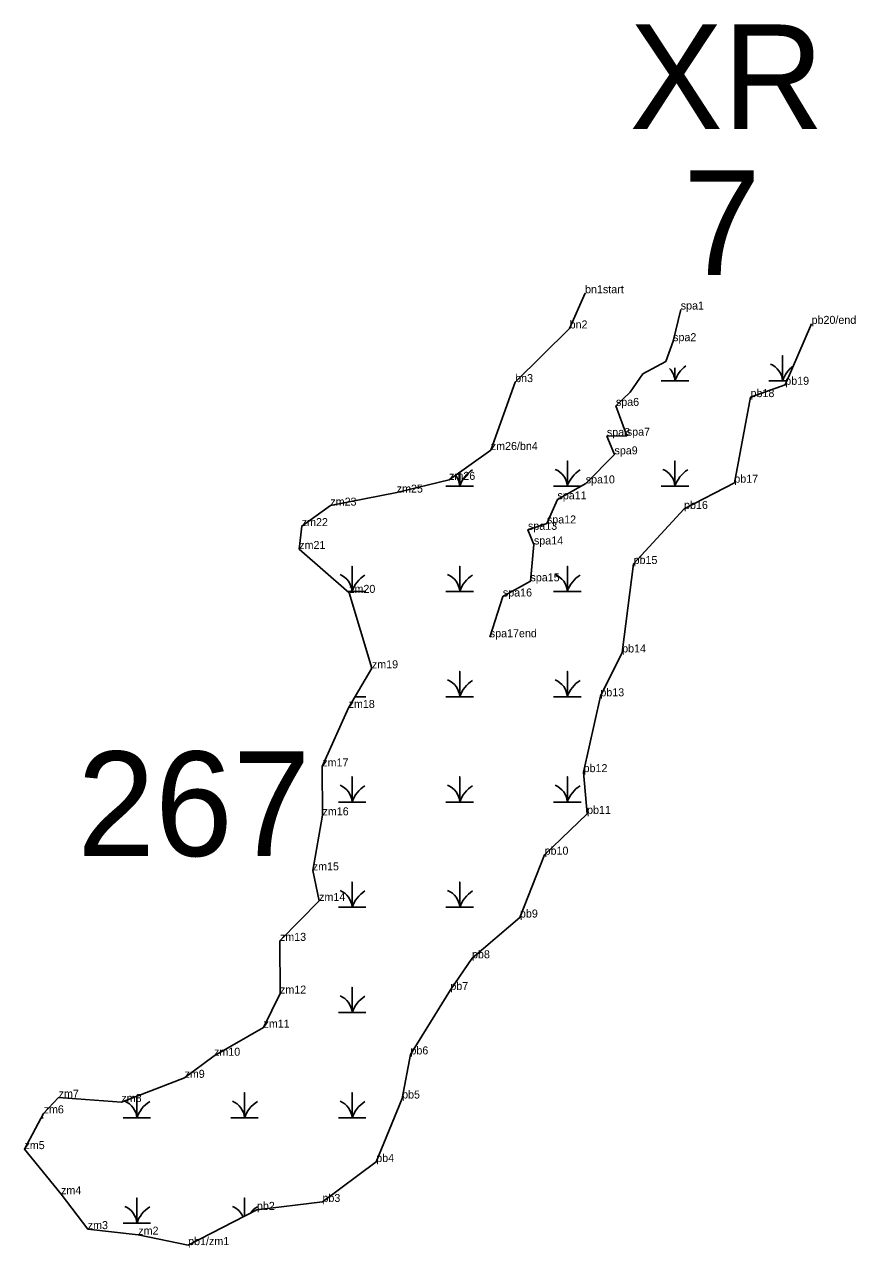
# Model space of a CAD drawing. Extents: x 2072529 to 2268796, y 436423 to 470397.
# Drawn here: x 2227991 to 2228510, y 438152 to 438916 of the extents above; entities that cross this region are included whole.
import ezdxf

# ---------------------------------------------------------------- set-up
doc = ezdxf.new("R2010")
doc.units = 0
for name, color, linetype in [('Default', 7, 'Continuous'), ('Exist Environmental Wetland Boundary', 7, 'Continuous'), ('Exist Environmental Wetland Boundary Cogo Comment', 7, 'Continuous'), ('Exist Environmental Wetland Boundary Cogo Point CELL', 7, 'Continuous'), ('Exist Hydro Jurisdictional Stream or Body of Water NEU Mitigable', 7, 'Continuous'), ('Exist Hydro Jurisdictional Stream or Body of Water NEU Mitigable Cogo Comment', 7, 'Continuous'), ('Exist Hydro Swamp or Marsh', 7, 'Continuous')]:
    doc.layers.add(name, color=color, linetype=linetype)

msp = doc.modelspace()

# ---------------------------------------------------------------- linework, layer by layer
at = {"layer": 'Exist Environmental Wetland Boundary'}
msp.add_lwpolyline([(2228341.2, 438748.41), (2228331.56, 438726.44), (2228297.51, 438692.89), (2228282.31, 438650.46), (2228256.22, 438631.8), (2228223.52, 438623.84), (2228182.03, 438615.7), (2228164.16, 438602.89), (2228162.59, 438588.58), (2228193.79, 438561.17), (2228208.01, 438514.02), (2228193.44, 438489.26), (2228176.98, 438452.68), (2228177.13, 438422.17), (2228171.06, 438387.77), (2228175.01, 438368.64), (2228150.53, 438343.7), (2228150.58, 438310.74), (2228140.27, 438289.47), (2228109.37, 438271.91), (2228090.91, 438258.11), (2228051.47, 438242.99), (2228012.25, 438245.72), (2228002.86, 438235.89), (2227990.9, 438213.54), (2228013.76, 438185.32), (2228030.44, 438163.55), (2228062.02, 438160.08), (2228093.16, 438153.55), (2228136.17, 438175.57), (2228177.11, 438180.53), (2228210.71, 438205.52), (2228226.89, 438245.18), (2228232.08, 438272.74), (2228257.04, 438312.99), (2228270.57, 438332.81), (2228300.53, 438358.28), (2228315.91, 438397.55), (2228342.48, 438423.06), (2228340.29, 438449.14), (2228350.78, 438496.54), (2228364.38, 438523.93), (2228371.53, 438579.23), (2228403.07, 438613.62), (2228434.48, 438630.02), (2228444.62, 438683.52), (2228466.31, 438691.22), (2228482.76, 438729.29)], dxfattribs=at)
at = {"layer": 'Exist Environmental Wetland Boundary Cogo Point CELL'}
for p, q in [((2228341.2, 438748.41), (2228341.2, 438748.41)), ((2228401, 438738.25), (2228401, 438738.25)), ((2228482.76, 438729.29), (2228482.76, 438729.29)), ((2228331.56, 438726.44), (2228331.56, 438726.44)), ((2228396.22, 438718.47), (2228396.22, 438718.47)), ((2228297.51, 438692.89), (2228297.51, 438692.89)), ((2228466.31, 438691.22), (2228466.31, 438691.22)), ((2228444.62, 438683.52), (2228444.62, 438683.52)), ((2228360.48, 438678.01), (2228360.48, 438678.01)), ((2228354.83, 438659.18), (2228354.83, 438659.18)), ((2228367.28, 438659.38), (2228367.28, 438659.38)), ((2228282.31, 438650.46), (2228282.31, 438650.46)), ((2228359.59, 438647.73), (2228359.59, 438647.73)), ((2228256.22, 438631.8), (2228256.22, 438631.8)), ((2228434.48, 438630.02), (2228434.48, 438630.02)), ((2228223.52, 438623.84), (2228223.52, 438623.84)), ((2228341.62, 438629.59), (2228341.62, 438629.59)), ((2228182.03, 438615.7), (2228182.03, 438615.7)), ((2228323.94, 438619.62), (2228323.94, 438619.62)), ((2228403.07, 438613.62), (2228403.07, 438613.62)), ((2228164.16, 438602.89), (2228164.16, 438602.89)), ((2228305.53, 438600.58), (2228305.53, 438600.58)), ((2228317.37, 438604.56), (2228317.37, 438604.56)), ((2228162.59, 438588.58), (2228162.59, 438588.58)), ((2228309.26, 438591.41), (2228309.26, 438591.41)), ((2228371.53, 438579.23), (2228371.53, 438579.23)), ((2228193.79, 438561.17), (2228193.79, 438561.17)), ((2228307.08, 438568.4), (2228307.08, 438568.4)), ((2228289.85, 438558.91), (2228289.85, 438558.91)), ((2228281.69, 438533.45), (2228281.69, 438533.45)), ((2228364.38, 438523.93), (2228364.38, 438523.93)), ((2228208.01, 438514.02), (2228208.01, 438514.02)), ((2228350.78, 438496.54), (2228350.78, 438496.54)), ((2228193.44, 438489.26), (2228193.44, 438489.26)), ((2228176.98, 438452.68), (2228176.98, 438452.68)), ((2228340.29, 438449.14), (2228340.29, 438449.14)), ((2228177.13, 438422.17), (2228177.13, 438422.17)), ((2228342.48, 438423.06), (2228342.48, 438423.06)), ((2228315.91, 438397.55), (2228315.91, 438397.55)), ((2228171.06, 438387.77), (2228171.06, 438387.77)), ((2228175.01, 438368.64), (2228175.01, 438368.64)), ((2228300.53, 438358.28), (2228300.53, 438358.28)), ((2228150.53, 438343.7), (2228150.53, 438343.7)), ((2228270.57, 438332.81), (2228270.57, 438332.81)), ((2228150.58, 438310.74), (2228150.58, 438310.74)), ((2228257.04, 438312.99), (2228257.04, 438312.99)), ((2228140.27, 438289.47), (2228140.27, 438289.47)), ((2228109.37, 438271.91), (2228109.37, 438271.91)), ((2228232.08, 438272.74), (2228232.08, 438272.74)), ((2228090.91, 438258.11), (2228090.91, 438258.11)), ((2228012.25, 438245.72), (2228012.25, 438245.72)), ((2228051.47, 438242.99), (2228051.47, 438242.99)), ((2228226.89, 438245.18), (2228226.89, 438245.18)), ((2228002.86, 438235.89), (2228002.86, 438235.89)), ((2227990.9, 438213.54), (2227990.9, 438213.54)), ((2228210.71, 438205.52), (2228210.71, 438205.52)), ((2228013.76, 438185.32), (2228013.76, 438185.32)), ((2228177.11, 438180.53), (2228177.11, 438180.53)), ((2228136.17, 438175.57), (2228136.17, 438175.57)), ((2228030.44, 438163.55), (2228030.44, 438163.55)), ((2228062.02, 438160.08), (2228062.02, 438160.08)), ((2228093.16, 438153.55), (2228093.16, 438153.55))]:
    msp.add_line(p, q, dxfattribs=at)
at = {"layer": 'Exist Hydro Jurisdictional Stream or Body of Water NEU Mitigable'}
msp.add_lwpolyline([(2228401, 438738.25), (2228396.22, 438718.47), (2228391.6, 438705.84), (2228377.35, 438697.97), (2228369.29, 438686.52), (2228360.48, 438678.01), (2228367.28, 438659.38), (2228354.83, 438659.18), (2228359.59, 438647.73), (2228341.62, 438629.59), (2228323.94, 438619.62), (2228317.37, 438604.56), (2228305.53, 438600.58), (2228309.26, 438591.41), (2228307.08, 438568.4), (2228289.85, 438558.91), (2228281.69, 438533.45)], dxfattribs=at)
at = {"layer": 'Exist Hydro Swamp or Marsh'}
for points in [[(2228456.05, 438693.68), (2228464.65, 438693.68), (2228464.65, 438709.46), (2228464.65, 438693.68), (2228467.37, 438693.68)], [(2228388.8, 438693.68), (2228397.4, 438693.68), (2228397.4, 438701.87)], [(2228397.4, 438701.87), (2228397.4, 438693.68), (2228406, 438693.68)], [(2228321.55, 438627.88), (2228330.15, 438627.88), (2228330.15, 438643.66), (2228330.15, 438627.88), (2228338.75, 438627.88)], [(2228388.8, 438627.88), (2228397.4, 438627.88), (2228397.4, 438643.66), (2228397.4, 438627.88), (2228406, 438627.88)], [(2228254.3, 438627.88), (2228262.9, 438627.88), (2228262.9, 438636.57)], [(2228262.9, 438636.57), (2228262.9, 438627.88), (2228271.5, 438627.88)], [(2228192.77, 438562.08), (2228195.65, 438562.08), (2228195.65, 438577.86), (2228195.65, 438562.08), (2228204.25, 438562.08)], [(2228254.3, 438562.08), (2228262.9, 438562.08), (2228262.9, 438577.86), (2228262.9, 438562.08), (2228271.5, 438562.08)], [(2228321.55, 438562.08), (2228330.15, 438562.08), (2228330.15, 438577.86), (2228330.15, 438562.08), (2228338.75, 438562.08)], [(2228254.3, 438496.28), (2228262.9, 438496.28), (2228262.9, 438512.06), (2228262.9, 438496.28), (2228271.5, 438496.28)], [(2228321.55, 438496.28), (2228330.15, 438496.28), (2228330.15, 438512.06), (2228330.15, 438496.28), (2228338.75, 438496.28)], [(2228197.57, 438496.28), (2228204.25, 438496.28)], [(2228187.05, 438430.48), (2228195.65, 438430.48), (2228195.65, 438446.26), (2228195.65, 438430.48), (2228204.25, 438430.48)], [(2228254.3, 438430.48), (2228262.9, 438430.48), (2228262.9, 438446.26), (2228262.9, 438430.48), (2228271.5, 438430.48)], [(2228321.55, 438430.48), (2228330.15, 438430.48), (2228330.15, 438446.26), (2228330.15, 438430.48), (2228338.75, 438430.48)], [(2228187.05, 438364.68), (2228195.65, 438364.68), (2228195.65, 438380.46), (2228195.65, 438364.68), (2228204.25, 438364.68)], [(2228254.3, 438364.68), (2228262.9, 438364.68), (2228262.9, 438380.46), (2228262.9, 438364.68), (2228271.5, 438364.68)], [(2228187.05, 438298.88), (2228195.65, 438298.88), (2228195.65, 438314.66), (2228195.65, 438298.88), (2228204.25, 438298.88)], [(2228119.8, 438233.08), (2228128.4, 438233.08), (2228128.4, 438248.86), (2228128.4, 438233.08), (2228137, 438233.08)], [(2228187.05, 438233.08), (2228195.65, 438233.08), (2228195.65, 438248.86), (2228195.65, 438233.08), (2228204.25, 438233.08)], [(2228052.55, 438233.08), (2228061.15, 438233.08), (2228061.15, 438246.71)], [(2228061.15, 438246.71), (2228061.15, 438233.08), (2228069.75, 438233.08)], [(2228001.35, 438233.08), (2228002.5, 438233.08)], [(2228052.55, 438167.28), (2228061.15, 438167.28), (2228061.15, 438183.06), (2228061.15, 438167.28), (2228069.75, 438167.28)], [(2228128.4, 438171.59), (2228128.4, 438183.06), (2228128.4, 438171.59)], [(2228119.8, 438167.28), (2228119.98, 438167.28)]]:
    msp.add_lwpolyline(points, dxfattribs=at)
for centre, radius, start, end in [((2228385.13, 438692.79), 12.3, 4.14034, 43.8344), ((2228415.64, 438687.61), 19.22, 126.82267, 161.62219), ((2228452.38, 438692.79), 12.3, 4.14034, 67.53497), ((2228482.89, 438687.61), 19.22, 126.65448, 161.62219), ((2228281.14, 438621.81), 19.22, 122.12745, 161.62219), ((2228317.88, 438626.99), 12.3, 4.14034, 67.53497), ((2228348.39, 438621.81), 19.22, 122.12745, 161.62219), ((2228385.13, 438626.99), 12.3, 4.14034, 67.53497), ((2228415.64, 438621.81), 19.22, 122.12745, 161.62219), ((2228250.63, 438626.99), 12.3, 4.14034, 38.65958), ((2228183.38, 438561.19), 12.3, 4.14034, 67.53497), ((2228213.89, 438556.01), 19.22, 122.12745, 161.62219), ((2228250.63, 438561.19), 12.3, 4.14034, 67.53497), ((2228281.14, 438556.01), 19.22, 122.12745, 161.62219), ((2228317.88, 438561.19), 12.3, 4.14034, 67.53497), ((2228348.39, 438556.01), 19.22, 122.12745, 161.62219), ((2228213.89, 438490.21), 19.22, 122.12745, 122.61344), ((2228250.63, 438495.39), 12.3, 4.14034, 67.53497), ((2228281.14, 438490.21), 19.22, 122.12745, 161.62219), ((2228317.88, 438495.39), 12.3, 4.14034, 67.53497), ((2228348.39, 438490.21), 19.22, 122.12745, 161.62219), ((2228183.38, 438429.59), 12.3, 4.14034, 67.53497), ((2228213.89, 438424.41), 19.22, 122.12745, 161.62219), ((2228250.63, 438429.59), 12.3, 4.14034, 67.53497), ((2228281.14, 438424.41), 19.22, 122.12745, 161.62219), ((2228317.88, 438429.59), 12.3, 4.14034, 67.53497), ((2228348.39, 438424.41), 19.22, 122.12745, 161.62219), ((2228183.38, 438363.79), 12.3, 4.14034, 67.53497), ((2228213.89, 438358.61), 19.22, 122.12745, 161.62219), ((2228250.63, 438363.79), 12.3, 4.14034, 67.53497), ((2228281.14, 438358.61), 19.22, 122.12745, 161.62219), ((2228183.38, 438297.99), 12.3, 4.14034, 67.53497), ((2228213.89, 438292.81), 19.22, 122.12745, 161.62219), ((2228048.88, 438232.19), 12.3, 4.14034, 67.53497), ((2228079.39, 438227.01), 19.22, 122.12745, 161.62219), ((2228116.13, 438232.19), 12.3, 4.14034, 67.53497), ((2228146.64, 438227.01), 19.22, 122.12745, 161.62219), ((2228183.38, 438232.19), 12.3, 4.14034, 67.53497), ((2228213.89, 438227.01), 19.22, 122.12745, 161.62219), ((2228048.88, 438166.39), 12.3, 4.14034, 67.53497), ((2228079.39, 438161.21), 19.22, 122.12745, 161.62219), ((2228116.13, 438166.39), 12.3, 22.62608, 67.53497), ((2228146.64, 438161.21), 19.22, 122.12745, 141.22433)]:
    msp.add_arc(centre, radius, start, end, dxfattribs=at)

# ---------------------------------------------------------------- texts
at = {"layer": 'Default'}
for s, p in [('XR', (2228369, 438851.06)), ('7', (2228402.42, 438759.92)), ('267', (2228023.85, 438396.71))]:
    msp.add_text(s, height=65.34, dxfattribs=at).set_placement(p)
at = {"layer": 'Exist Environmental Wetland Boundary Cogo Comment'}
for s, p in [('bn1start', (2228341.2, 438748.41)), ('bn2', (2228331.56, 438726.44)), ('pb20/end', (2228482.76, 438729.29)), ('bn3', (2228297.51, 438692.89)), ('pb19', (2228466.31, 438691.22)), ('pb18', (2228444.62, 438683.52)), ('zm26/bn4', (2228282.31, 438650.46)), ('zm26', (2228256.22, 438631.8)), ('pb17', (2228434.48, 438630.02)), ('zm25', (2228223.52, 438623.84)), ('zm23', (2228182.03, 438615.7)), ('pb16', (2228403.07, 438613.62)), ('zm22', (2228164.16, 438602.89)), ('zm21', (2228162.59, 438588.58)), ('pb15', (2228371.53, 438579.23)), ('zm20', (2228193.79, 438561.17)), ('pb14', (2228364.38, 438523.93)), ('zm19', (2228208.01, 438514.02)), ('pb13', (2228350.78, 438496.54)), ('zm18', (2228193.44, 438489.26)), ('zm17', (2228176.98, 438452.68)), ('pb12', (2228340.29, 438449.14)), ('zm16', (2228177.13, 438422.17)), ('pb11', (2228342.48, 438423.06)), ('pb10', (2228315.91, 438397.55)), ('zm15', (2228171.06, 438387.77)), ('zm14', (2228175.01, 438368.64)), ('pb9', (2228300.53, 438358.28)), ('zm13', (2228150.53, 438343.7)), ('pb8', (2228270.57, 438332.81)), ('pb7', (2228257.04, 438312.99)), ('zm12', (2228150.58, 438310.74)), ('zm11', (2228140.27, 438289.47)), ('zm10', (2228109.37, 438271.91)), ('pb6', (2228232.08, 438272.74)), ('zm9', (2228090.91, 438258.11)), ('zm7', (2228012.25, 438245.72)), ('zm8', (2228051.47, 438242.99)), ('pb5', (2228226.89, 438245.18)), ('zm6', (2228002.86, 438235.89)), ('zm5', (2227990.9, 438213.54)), ('pb4', (2228210.71, 438205.52)), ('zm4', (2228013.76, 438185.32)), ('pb2', (2228136.17, 438175.57)), ('pb3', (2228177.11, 438180.53)), ('zm3', (2228030.44, 438163.55)), ('zm2', (2228062.02, 438160.08)), ('pb1/zm1', (2228093.16, 438153.55))]:
    msp.add_text(s, height=5, dxfattribs=at).set_placement(p)
at = {"layer": 'Exist Hydro Jurisdictional Stream or Body of Water NEU Mitigable Cogo Comment'}
for s, p in [('spa1', (2228401, 438738.25)), ('spa2', (2228396.22, 438718.47)), ('spa6', (2228360.48, 438678.01)), ('spa8', (2228354.83, 438659.18)), ('spa7', (2228367.28, 438659.38)), ('spa9', (2228359.59, 438647.73)), ('spa10', (2228341.62, 438629.59)), ('spa11', (2228323.94, 438619.62)), ('spa12', (2228317.37, 438604.56)), ('spa13', (2228305.53, 438600.58)), ('spa14', (2228309.26, 438591.41)), ('spa15', (2228307.08, 438568.4)), ('spa16', (2228289.85, 438558.91)), ('spa17end', (2228281.69, 438533.45))]:
    msp.add_text(s, height=5, dxfattribs=at).set_placement(p)

doc.saveas('drawing.dxf')
